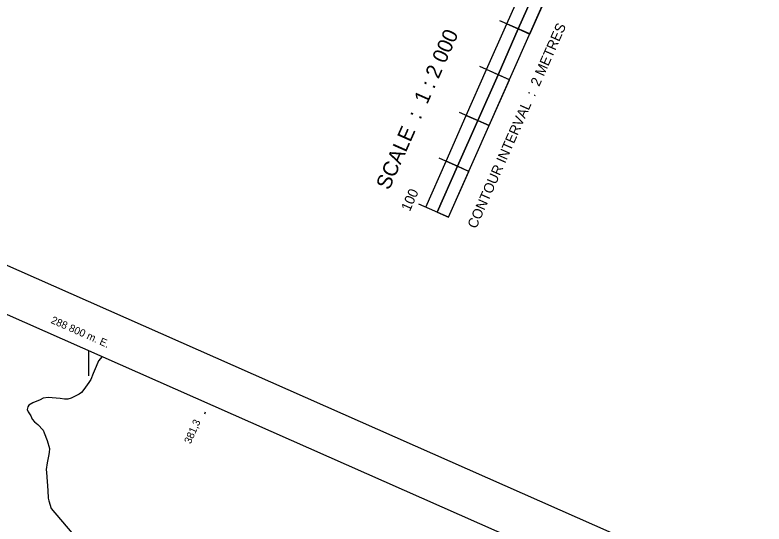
# Model space of a CAD drawing. Extents: x 287698 to 290158, y 5234163 to 5237182.
# Drawn here: x 288770.5 to 289069.5, y 5236507.6 to 5236710.9 of the extents above; entities that cross this region are included whole.
import ezdxf

# ---------------------------------------------------------------- set-up
doc = ezdxf.new("R2010")
doc.units = 0
for name, color, linetype in [('Niveau 1', 7, 'Continuous'), ('Niveau 3', 7, 'Continuous'), ('Niveau 60', 7, 'Continuous'), ('Niveau 61', 7, 'Continuous'), ('Niveau 63', 7, 'Continuous')]:
    doc.layers.add(name, color=color, linetype=linetype)

msp = doc.modelspace()

# ---------------------------------------------------------------- linework, layer by layer
at = {"layer": 'Niveau 1'}
for points in [[(288805.29, 5236574.43), (288803.9, 5236572.73), (288802.9, 5236570.54), (288801.72, 5236567.65), (288800.74, 5236565.33), (288800.02, 5236564.12), (288798.06, 5236561.28), (288797.07, 5236560.11), (288796.1, 5236559.45), (288792.89, 5236557.82), (288791.64, 5236557.47), (288790.24, 5236557.43), (288788.57, 5236557.67), (288783.74, 5236558.14), (288781.73, 5236557.84), (288780.52, 5236557.24), (288777.65, 5236555.95), (288776.09, 5236555.03), (288775.63, 5236554.44), (288775.41, 5236553.37), (288775.81, 5236552.38), (288776.82, 5236550.78), (288777.44, 5236549.41), (288778.31, 5236548.38), (288779.61, 5236547.33), (288781.78, 5236545.13), (288782.22, 5236543.96), (288783.37, 5236540.89), (288784.25, 5236537.78), (288784.17, 5236536.16), (288783.9, 5236534.66), (288783.35, 5236531.97), (288782.99, 5236529.36), (288783.06, 5236528.21), (288783.32, 5236524.62), (288783.64, 5236521), (288783.79, 5236517.92), (288783.99, 5236516.79), (288784.95, 5236513.81)], [(288784.95, 5236513.81), (288795.47, 5236501.45)]]:
    msp.add_lwpolyline(points, dxfattribs=at)
at = {"layer": 'Niveau 3'}
msp.add_line((288846.27, 5236551.6), (288846.59, 5236552.33), dxfattribs=at)
at = {"layer": 'Niveau 60'}
msp.add_lwpolyline([(289923.28, 5236099.2), (290125.68, 5236556.41), (288772.23, 5237155.56), (288569.83, 5236698.34), (289923.28, 5236099.2)], dxfattribs=at)
msp.add_lwpolyline([(289077.96, 5234189.73), (287724.51, 5234788.9), (288562.53, 5236681.9), (289915.99, 5236082.74)], close=True, dxfattribs=at)
at = {"layer": 'Niveau 61'}
msp.add_line((288800, 5236566.77), (288800, 5236576.77), dxfattribs=at)
at = {"layer": 'Niveau 63'}
for points in [[(288943.61, 5236630.14), (289065.06, 5236904.47)], [(288966.85, 5236707.34), (288974.95, 5236725.62)], [(288971.42, 5236705.31), (288979.52, 5236723.6)], [(288975.99, 5236703.3), (288964.1, 5236708.54)], [(288958.76, 5236689.06), (288966.85, 5236707.34)], [(288963.33, 5236687.03), (288971.42, 5236705.31)], [(288950.66, 5236670.77), (288958.76, 5236689.06)], [(288967.89, 5236685.01), (288956.02, 5236690.27)], [(288955.24, 5236668.75), (288963.33, 5236687.03)], [(288942.56, 5236652.47), (288950.66, 5236670.77)], [(288959.81, 5236666.72), (288947.92, 5236671.98)], [(288947.14, 5236650.45), (288955.24, 5236668.75)], [(288934.47, 5236634.18), (288942.56, 5236652.47)], [(288951.71, 5236648.42), (288939.82, 5236653.69)], [(288939.04, 5236632.16), (288947.14, 5236650.45)], [(288943.61, 5236630.14), (288931.72, 5236635.4)]]:
    msp.add_lwpolyline(points, dxfattribs=at)
for points in [[(288976, 5236703.29), (288984.11, 5236721.58), (288979.53, 5236723.61), (288971.42, 5236705.31)], [(288958.76, 5236689.06), (288966.85, 5236707.34), (288971.42, 5236705.31), (288963.33, 5236687.03)], [(288959.83, 5236666.71), (288967.92, 5236685), (288963.33, 5236687.03), (288955.24, 5236668.75)], [(288942.56, 5236652.47), (288950.66, 5236670.77), (288955.24, 5236668.75), (288947.14, 5236650.45)], [(288943.61, 5236630.14), (288951.71, 5236648.43), (288947.14, 5236650.45), (288939.04, 5236632.16)]]:
    msp.add_lwpolyline(points, close=True, dxfattribs=at)

# ---------------------------------------------------------------- texts
at = {"layer": 'Niveau 3'}
msp.add_text('381,3', height=3, rotation=66.1217, dxfattribs=at).set_placement((288840.63, 5236539.36))
at = {"layer": 'Niveau 61'}
msp.add_text('288 800 m. E.', height=3, rotation=336.1216, dxfattribs=at).set_placement((288784.59, 5236587.97))
at = {"layer": 'Niveau 63'}
for s, height, p in [('CONTOUR INTERVAL  :  2 METRES', 4, (288954.58, 5236625.28)), ('SCALE  :  1 : 2 000', 6, (288919.84, 5236640.66)), ('100', 4, (288928.11, 5236632.18))]:
    msp.add_text(s, height=height, rotation=66.1043, dxfattribs=at).set_placement(p)

doc.saveas('drawing.dxf')
